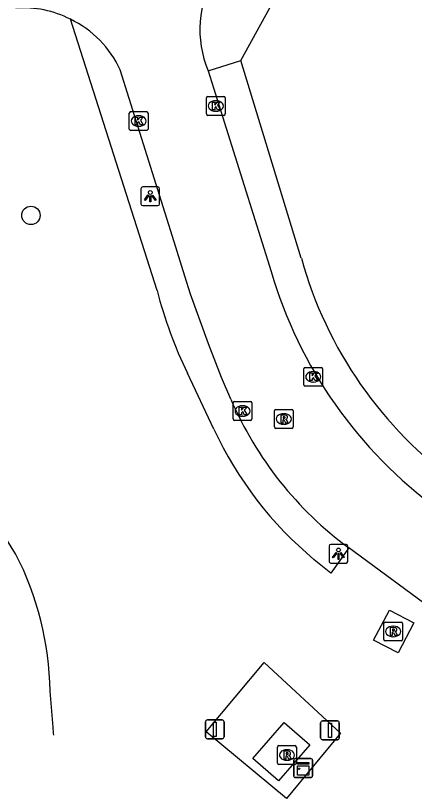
# Model space of a CAD drawing. Extents: x 163268 to 164360, y 381529 to 382285.
# Drawn here: x 163878.84 to 163900.07, y 381599.94 to 381641.5 of the extents above; entities that cross this region are included whole.
import ezdxf

# ---------------------------------------------------------------- set-up
doc = ezdxf.new("R2010")
doc.units = 0
for name, color, linetype in [('IMGEO_Afsluitpaal', 7, 'Continuous'), ('IMGEO_Boom', 7, 'Continuous'), ('IMGEO_Groenvoorziening', 7, 'Continuous'), ('IMGEO_Kast', 7, 'Continuous'), ('IMGEO_Kolk', 7, 'Continuous'), ('IMGEO_Lichtpunt', 7, 'Continuous'), ('IMGEO_Rijbaan_lokaal_open', 7, 'Continuous'), ('IMGEO_Rioolput', 7, 'Continuous'), ('IMGEO_Voetpad_gesloten', 7, 'Continuous'), ('IMGEO_Voetpad_halfverhard', 7, 'Continuous'), ('IMGEO_Voetpad_open', 7, 'Continuous')]:
    doc.layers.add(name, color=color, linetype=linetype)

msp = doc.modelspace()

# ---------------------------------------------------------------- linework, layer by layer
at = {"layer": 'IMGEO_Afsluitpaal'}
for p, q in [((163888.946, 381603.106), (163888.946, 381603.906)), ((163888.946, 381603.906), (163888.946, 381603.106)), ((163889.046, 381604.006), (163889.836, 381604.006)), ((163889.836, 381604.006), (163889.046, 381604.006)), ((163889.936, 381603.906), (163889.936, 381603.106)), ((163889.936, 381603.106), (163889.936, 381603.906)), ((163895.175, 381603.952), (163895.965, 381603.952)), ((163895.965, 381603.952), (163895.175, 381603.952)), ((163895.075, 381603.052), (163895.075, 381603.852)), ((163895.075, 381603.852), (163895.075, 381603.052)), ((163896.065, 381603.852), (163896.065, 381603.052)), ((163896.065, 381603.052), (163896.065, 381603.852)), ((163889.836, 381603.006), (163889.046, 381603.006)), ((163889.046, 381603.006), (163889.836, 381603.006)), ((163895.965, 381602.952), (163895.175, 381602.952)), ((163895.175, 381602.952), (163895.965, 381602.952))]:
    msp.add_line(p, q, dxfattribs=at)
for points in [[(163889.366, 381603.881), (163889.516, 381603.881), (163889.516, 381603.131), (163889.366, 381603.131), (163889.366, 381603.881)], [(163895.495, 381603.827), (163895.645, 381603.827), (163895.645, 381603.077), (163895.495, 381603.077), (163895.495, 381603.827)]]:
    msp.add_lwpolyline(points, dxfattribs=at)
for centre, start, end in [((163889.046, 381603.906), 90, 180), ((163889.046, 381603.906), 90, 180), ((163889.836, 381603.906), 0, 90), ((163889.836, 381603.906), 360, 90), ((163895.175, 381603.852), 90, 180), ((163895.175, 381603.852), 90, 180), ((163895.965, 381603.852), 0, 90), ((163895.965, 381603.852), 360, 90), ((163889.046, 381603.106), 180, 270), ((163889.046, 381603.106), 180, 270), ((163889.836, 381603.106), 270, 0), ((163889.836, 381603.106), 270, 0), ((163895.175, 381603.052), 180, 270), ((163895.175, 381603.052), 180, 270), ((163895.965, 381603.052), 270, 0), ((163895.965, 381603.052), 270, 0)]:
    msp.add_arc(centre, 0.1, start, end, dxfattribs=at)
at = {"layer": 'IMGEO_Boom'}
msp.add_circle((163879.65, 381630.868), 0.489, dxfattribs=at)
at = {"layer": 'IMGEO_Groenvoorziening'}
msp.add_lwpolyline([(163892.076, 381607.07), (163896.137, 381603.297), (163893.256, 381599.83), (163888.986, 381603.375), (163892.076, 381607.07)], dxfattribs=at)
at = {"layer": 'IMGEO_Kast'}
for p, q in [((163893.643, 381601.021), (163893.643, 381601.862)), ((163893.643, 381601.862), (163893.643, 381601.021)), ((163893.718, 381601.946), (163894.559, 381601.946)), ((163894.559, 381601.946), (163893.718, 381601.946)), ((163894.643, 381601.871), (163894.643, 381601.03)), ((163894.643, 381601.03), (163894.643, 381601.871)), ((163894.568, 381600.946), (163893.727, 381600.946)), ((163893.727, 381600.946), (163894.568, 381600.946))]:
    msp.add_line(p, q, dxfattribs=at)
for points in [[(163893.838, 381601.736), (163894.438, 381601.736), (163894.438, 381601.651), (163893.838, 381601.651), (163893.838, 381601.736)], [(163893.838, 381601.561), (163894.438, 381601.561), (163894.438, 381601.072), (163893.838, 381601.072), (163893.838, 381601.561)]]:
    msp.add_lwpolyline(points, dxfattribs=at)
msp.add_circle((163893.922, 381601.41), 0.0377, dxfattribs=at)
for centre, start, end in [((163893.721, 381601.868), 92.4484, 184.2845), ((163893.721, 381601.868), 92.4484, 184.2845), ((163894.565, 381601.868), 2.4484, 94.2845), ((163894.565, 381601.868), 2.4484, 94.2845), ((163893.721, 381601.024), 182.4484, 274.2845), ((163893.721, 381601.024), 182.4484, 274.2845), ((163894.565, 381601.024), 272.4484, 4.2845), ((163894.565, 381601.024), 272.4484, 4.2845)]:
    msp.add_arc(centre, 0.0779, start, end, dxfattribs=at)
at = {"layer": 'IMGEO_Kolk'}
for p, q in [((163889.071, 381637.194), (163889.923, 381637.194)), ((163888.996, 381636.268), (163888.996, 381637.12)), ((163889.484, 381636.974), (163889.509, 381636.974)), ((163889.997, 381637.12), (163889.997, 381636.268)), ((163884.887, 381635.467), (163884.887, 381636.319)), ((163884.962, 381636.393), (163885.814, 381636.393)), ((163885.888, 381636.319), (163885.888, 381635.467)), ((163889.507, 381636.414), (163889.482, 381636.414)), ((163885.375, 381636.173), (163885.4, 381636.173)), ((163889.923, 381636.194), (163889.071, 381636.194)), ((163885.398, 381635.613), (163885.373, 381635.613)), ((163885.814, 381635.393), (163884.962, 381635.393)), ((163894.18, 381621.852), (163894.18, 381622.704)), ((163894.255, 381622.778), (163895.107, 381622.778)), ((163895.181, 381622.704), (163895.181, 381621.852)), ((163894.668, 381622.558), (163894.693, 381622.558)), ((163895.107, 381621.778), (163894.255, 381621.778)), ((163894.691, 381621.998), (163894.666, 381621.998)), ((163890.492, 381620.957), (163891.344, 381620.957)), ((163890.417, 381620.031), (163890.417, 381620.883)), ((163890.905, 381620.737), (163890.93, 381620.737)), ((163891.418, 381620.883), (163891.418, 381620.031)), ((163890.928, 381620.177), (163890.903, 381620.177)), ((163891.344, 381619.957), (163890.492, 381619.957))]:
    msp.add_line(p, q, dxfattribs=at)
for points in [[(163889.071, 381637.194), (163889.923, 381637.194)], [(163888.996, 381636.268), (163888.996, 381637.12)], [(163889.317, 381636.894), (163889.44, 381636.894), (163889.44, 381636.743), (163889.57, 381636.894), (163889.734, 381636.894), (163889.588, 381636.743), (163889.741, 381636.494), (163889.589, 381636.494), (163889.504, 381636.658), (163889.44, 381636.591), (163889.44, 381636.494), (163889.317, 381636.494), (163889.317, 381636.894)], [(163889.997, 381637.12), (163889.997, 381636.268)], [(163884.887, 381635.467), (163884.887, 381636.319)], [(163884.962, 381636.393), (163885.814, 381636.393)], [(163885.888, 381636.319), (163885.888, 381635.467)], [(163885.208, 381636.093), (163885.331, 381636.093), (163885.331, 381635.942), (163885.461, 381636.093), (163885.625, 381636.093), (163885.479, 381635.942), (163885.632, 381635.693), (163885.48, 381635.693), (163885.395, 381635.857), (163885.331, 381635.79), (163885.331, 381635.693), (163885.208, 381635.693), (163885.208, 381636.093)], [(163889.923, 381636.194), (163889.071, 381636.194)], [(163885.814, 381635.393), (163884.962, 381635.393)], [(163894.18, 381621.852), (163894.18, 381622.704)], [(163894.255, 381622.778), (163895.107, 381622.778)], [(163895.181, 381622.704), (163895.181, 381621.852)], [(163894.501, 381622.478), (163894.624, 381622.478), (163894.624, 381622.327), (163894.754, 381622.478), (163894.918, 381622.478), (163894.772, 381622.327), (163894.925, 381622.078), (163894.773, 381622.078), (163894.688, 381622.242), (163894.624, 381622.175), (163894.624, 381622.078), (163894.501, 381622.078), (163894.501, 381622.478)], [(163895.107, 381621.778), (163894.255, 381621.778)], [(163890.492, 381620.957), (163891.344, 381620.957)], [(163890.417, 381620.031), (163890.417, 381620.883)], [(163890.738, 381620.657), (163890.861, 381620.657), (163890.861, 381620.506), (163890.991, 381620.657), (163891.155, 381620.657), (163891.009, 381620.506), (163891.162, 381620.257), (163891.01, 381620.257), (163890.925, 381620.421), (163890.861, 381620.354), (163890.861, 381620.257), (163890.738, 381620.257), (163890.738, 381620.657)], [(163891.418, 381620.883), (163891.418, 381620.031)], [(163891.344, 381619.957), (163890.492, 381619.957)]]:
    msp.add_lwpolyline(points, dxfattribs=at)
for centre, start, end in [((163889.073, 381637.118), 91.552, 178.448), ((163889.073, 381637.118), 91.552, 178.448), ((163889.921, 381637.118), 1.552, 88.448), ((163889.921, 381637.118), 1.552, 88.448), ((163884.964, 381636.317), 91.552, 178.448), ((163884.964, 381636.317), 91.552, 178.448), ((163885.812, 381636.317), 1.552, 88.448), ((163885.812, 381636.317), 1.552, 88.448), ((163889.073, 381636.27), 181.552, 268.448), ((163889.073, 381636.27), 181.552, 268.448), ((163889.921, 381636.27), 271.552, 358.448), ((163889.921, 381636.27), 271.552, 358.448), ((163884.964, 381635.469), 181.552, 268.448), ((163884.964, 381635.469), 181.552, 268.448), ((163885.812, 381635.469), 271.552, 358.448), ((163885.812, 381635.469), 271.552, 358.448), ((163894.257, 381622.702), 91.552, 178.448), ((163894.257, 381622.702), 91.552, 178.448), ((163895.105, 381622.702), 1.552, 88.448), ((163895.105, 381622.702), 1.552, 88.448), ((163894.257, 381621.854), 181.552, 268.448), ((163894.257, 381621.854), 181.552, 268.448), ((163895.105, 381621.854), 271.552, 358.448), ((163895.105, 381621.854), 271.552, 358.448), ((163890.494, 381620.881), 91.552, 178.448), ((163890.494, 381620.881), 91.552, 178.448), ((163891.342, 381620.881), 1.552, 88.448), ((163891.342, 381620.881), 1.552, 88.448), ((163890.494, 381620.033), 181.552, 268.448), ((163890.494, 381620.033), 181.552, 268.448), ((163891.342, 381620.033), 271.552, 358.448), ((163891.342, 381620.033), 271.552, 358.448)]:
    msp.add_arc(centre, 0.0765, start, end, dxfattribs=at)
for centre, major_axis, ratio, start_param, end_param in [((163889.483, 381636.694), (-0.387, 0.002), 0.722429, 4.712389, 7.853982), ((163889.508, 381636.694), (-0.39, 0.002), 0.717154, 1.570796, 4.712389), ((163885.374, 381635.893), (-0.387, 0.002), 0.722429, 4.712389, 7.853982), ((163885.399, 381635.893), (-0.39, 0.002), 0.717154, 1.570796, 4.712389), ((163894.667, 381622.278), (-0.387, 0.002), 0.722429, 4.712389, 7.853982), ((163894.692, 381622.278), (-0.39, 0.002), 0.717154, 1.570796, 4.712389), ((163890.904, 381620.457), (-0.387, 0.002), 0.722429, 4.712389, 7.853982), ((163890.929, 381620.457), (-0.39, 0.002), 0.717154, 1.570796, 4.712389)]:
    msp.add_ellipse(centre, major_axis=major_axis, ratio=ratio, start_param=start_param, end_param=end_param, dxfattribs=at)
at = {"layer": 'IMGEO_Lichtpunt'}
for p, q in [((163885.508, 381632.29), (163885.508, 381631.483)), ((163885.508, 381632.29), (163885.508, 381631.483)), ((163886.41, 381632.385), (163885.602, 381632.385)), ((163886.41, 381632.385), (163885.602, 381632.385)), ((163886.504, 381631.483), (163886.504, 381632.29)), ((163886.504, 381631.483), (163886.504, 381632.29)), ((163885.602, 381631.389), (163886.41, 381631.389)), ((163885.602, 381631.389), (163886.41, 381631.389)), ((163895.525, 381613.257), (163895.525, 381612.45)), ((163895.525, 381613.257), (163895.525, 381612.45)), ((163896.427, 381613.352), (163895.619, 381613.352)), ((163896.427, 381613.352), (163895.619, 381613.352)), ((163896.521, 381612.45), (163896.521, 381613.257)), ((163896.521, 381612.45), (163896.521, 381613.257)), ((163895.619, 381612.356), (163896.427, 381612.356)), ((163895.619, 381612.356), (163896.427, 381612.356))]:
    msp.add_line(p, q, dxfattribs=at)
for points in [[(163885.882, 381631.954), (163885.921, 381631.926), (163885.733, 381631.664), (163885.695, 381631.691), (163885.882, 381631.954)], [(163885.984, 381631.906), (163886.031, 381631.906), (163886.031, 381631.584), (163885.984, 381631.584), (163885.984, 381631.906)], [(163886.094, 381631.926), (163886.132, 381631.953), (163886.319, 381631.691), (163886.28, 381631.663), (163886.094, 381631.926)], [(163895.899, 381612.921), (163895.938, 381612.893), (163895.75, 381612.631), (163895.712, 381612.658), (163895.899, 381612.921)], [(163896.001, 381612.873), (163896.048, 381612.873), (163896.048, 381612.551), (163896.001, 381612.551), (163896.001, 381612.873)], [(163896.111, 381612.893), (163896.149, 381612.92), (163896.336, 381612.658), (163896.297, 381612.63), (163896.111, 381612.893)]]:
    msp.add_lwpolyline(points, dxfattribs=at)
for centre in [(163886.007, 381632.088), (163896.024, 381613.055)]:
    msp.add_circle(centre, 0.0994, dxfattribs=at)
for centre, start, end in [((163885.602, 381632.29), 90, 180), ((163885.602, 381632.29), 90, 180), ((163886.41, 381632.29), 0, 90), ((163886.41, 381632.29), 0, 90), ((163885.602, 381631.483), 180, 270), ((163885.602, 381631.483), 180, 270), ((163886.41, 381631.483), 270, 0), ((163886.41, 381631.483), 270, 360), ((163895.619, 381613.257), 90, 180), ((163895.619, 381613.257), 90, 180), ((163896.427, 381613.257), 0, 90), ((163896.427, 381613.257), 0, 90), ((163895.619, 381612.45), 180, 270), ((163895.619, 381612.45), 180, 270), ((163896.427, 381612.45), 270, 0), ((163896.427, 381612.45), 270, 360)]:
    msp.add_arc(centre, 0.0946, start, end, dxfattribs=at)
at = {"layer": 'IMGEO_Rijbaan_lokaal_open'}
for points in [[(163890.296, 381621.081), (163889.804, 381622.236), (163889.099, 381624.023), (163888.155, 381626.675), (163887.844, 381627.631), (163887.285, 381629.461), (163884.411, 381638.615)], [(163889.087, 381638.571), (163892.437, 381627.874)], [(163942.932, 381579.031), (163896.574, 381613.166)]]:
    msp.add_lwpolyline(points, dxfattribs=at)
for centre, radius, start, end in [((163894.265, 381640.748), 5.617, 148.2815, 202.8015), ((163879.239, 381636.405), 5.512, 62.8488, 93.9921), ((163879.33, 381636.261), 5.6, 24.8593, 64.3483), ((163915.636, 381634.719), 24.188, 196.439, 233.7567), ((163908.023, 381628.695), 19.293, 203.2427, 233.5986)]:
    msp.add_arc(centre, radius, start, end, dxfattribs=at)
at = {"layer": 'IMGEO_Rioolput'}
for p, q in [((163892.689, 381620.531), (163893.541, 381620.531)), ((163892.614, 381619.605), (163892.614, 381620.457)), ((163893.102, 381620.311), (163893.127, 381620.311)), ((163893.615, 381620.457), (163893.615, 381619.605)), ((163893.125, 381619.751), (163893.1, 381619.751)), ((163893.541, 381619.531), (163892.689, 381619.531)), ((163898.436, 381608.294), (163898.436, 381609.146)), ((163898.511, 381609.22), (163899.363, 381609.22)), ((163898.924, 381609), (163898.949, 381609)), ((163899.437, 381609.146), (163899.437, 381608.294)), ((163899.363, 381608.22), (163898.511, 381608.22)), ((163898.947, 381608.44), (163898.922, 381608.44)), ((163892.856, 381602.64), (163893.708, 381602.64)), ((163892.781, 381601.714), (163892.781, 381602.566)), ((163893.269, 381602.42), (163893.294, 381602.42)), ((163893.782, 381602.566), (163893.782, 381601.714)), ((163893.292, 381601.86), (163893.267, 381601.86)), ((163893.708, 381601.64), (163892.856, 381601.64))]:
    msp.add_line(p, q, dxfattribs=at)
for points in [[(163892.689, 381620.531), (163893.541, 381620.531)], [(163892.614, 381619.605), (163892.614, 381620.457)], [(163893.203, 381620.229), (163892.951, 381620.231), (163892.951, 381619.831)], [(163893.129, 381620.15), (163893.075, 381620.15), (163893.075, 381620.069)], [(163893.615, 381620.457), (163893.615, 381619.605)], [(163892.951, 381619.831), (163893.075, 381619.831), (163893.075, 381619.993), (163893.086, 381619.993)], [(163893.075, 381620.069), (163893.127, 381620.069)], [(163893.133, 381619.964), (163893.204, 381619.831), (163893.344, 381619.831), (163893.279, 381619.957)], [(163893.541, 381619.531), (163892.689, 381619.531)], [(163898.436, 381608.294), (163898.436, 381609.146)], [(163898.511, 381609.22), (163899.363, 381609.22)], [(163899.025, 381608.918), (163898.773, 381608.92), (163898.773, 381608.52)], [(163899.437, 381609.146), (163899.437, 381608.294)], [(163898.773, 381608.52), (163898.897, 381608.52), (163898.897, 381608.682), (163898.908, 381608.682)], [(163898.951, 381608.839), (163898.897, 381608.839), (163898.897, 381608.758)], [(163898.897, 381608.758), (163898.949, 381608.758)], [(163898.955, 381608.653), (163899.026, 381608.52), (163899.166, 381608.52), (163899.101, 381608.646)], [(163899.363, 381608.22), (163898.511, 381608.22)], [(163892.856, 381602.64), (163893.708, 381602.64)], [(163892.781, 381601.714), (163892.781, 381602.566)], [(163893.37, 381602.338), (163893.118, 381602.34), (163893.118, 381601.94)], [(163893.296, 381602.259), (163893.242, 381602.259), (163893.242, 381602.178)], [(163893.782, 381602.566), (163893.782, 381601.714)], [(163893.118, 381601.94), (163893.242, 381601.94), (163893.242, 381602.102), (163893.253, 381602.102)], [(163893.242, 381602.178), (163893.294, 381602.178)], [(163893.3, 381602.073), (163893.371, 381601.94), (163893.511, 381601.94), (163893.446, 381602.066)], [(163893.708, 381601.64), (163892.856, 381601.64)]]:
    msp.add_lwpolyline(points, dxfattribs=at)
for centre, radius, start, end in [((163892.691, 381620.455), 0.0765, 91.552, 178.448), ((163892.691, 381620.455), 0.0765, 91.552, 178.448), ((163893.539, 381620.455), 0.0765, 1.552, 88.448), ((163893.539, 381620.455), 0.0765, 1.552, 88.448), ((163893.135, 381620.054), 0.0964, 77.0061, 93.1865), ((163893.149, 381620.111), 0.0378, 276.6634, 79.6772), ((163893.202, 381620.119), 0.109, 350.3612, 89.416), ((163893.2, 381620.119), 0.112, 277.5842, 350.9817), ((163893.085, 381619.94), 0.0533, 26.0293, 88.6989), ((163893.111, 381620.258), 0.19, 274.7715, 282.9687), ((163893.184, 381619.904), 0.108, 29.5134, 73.7905), ((163892.691, 381619.607), 0.0765, 181.552, 268.448), ((163892.691, 381619.607), 0.0765, 181.552, 268.448), ((163893.539, 381619.607), 0.0765, 271.552, 358.448), ((163893.539, 381619.607), 0.0765, 271.552, 358.448), ((163898.513, 381609.144), 0.0765, 91.552, 178.448), ((163898.513, 381609.144), 0.0765, 91.552, 178.448), ((163899.024, 381608.808), 0.109, 350.3612, 89.416), ((163899.361, 381609.144), 0.0765, 1.552, 88.448), ((163899.361, 381609.144), 0.0765, 1.552, 88.448), ((163898.907, 381608.629), 0.0533, 26.0293, 88.6989), ((163898.933, 381608.947), 0.19, 274.7715, 282.9687), ((163898.957, 381608.743), 0.0964, 77.0061, 93.1865), ((163898.971, 381608.8), 0.0378, 276.6634, 79.6772), ((163899.022, 381608.808), 0.112, 277.5842, 350.9817), ((163899.006, 381608.593), 0.108, 29.5134, 73.7905), ((163898.513, 381608.296), 0.0765, 181.552, 268.448), ((163898.513, 381608.296), 0.0765, 181.552, 268.448), ((163899.361, 381608.296), 0.0765, 271.552, 358.448), ((163899.361, 381608.296), 0.0765, 271.552, 358.448), ((163892.858, 381602.564), 0.0765, 91.552, 178.448), ((163892.858, 381602.564), 0.0765, 91.552, 178.448), ((163893.706, 381602.564), 0.0765, 1.552, 88.448), ((163893.706, 381602.564), 0.0765, 1.552, 88.448), ((163893.302, 381602.163), 0.0964, 77.0061, 93.1865), ((163893.316, 381602.22), 0.0378, 276.6634, 79.6772), ((163893.369, 381602.228), 0.109, 350.3612, 89.416), ((163893.252, 381602.049), 0.0533, 26.0293, 88.6989), ((163893.278, 381602.367), 0.19, 274.7715, 282.9687), ((163893.367, 381602.228), 0.112, 277.5842, 350.9817), ((163893.351, 381602.013), 0.108, 29.5134, 73.7905), ((163892.858, 381601.716), 0.0765, 181.552, 268.448), ((163892.858, 381601.716), 0.0765, 181.552, 268.448), ((163893.706, 381601.716), 0.0765, 271.552, 358.448), ((163893.706, 381601.716), 0.0765, 271.552, 358.448)]:
    msp.add_arc(centre, radius, start, end, dxfattribs=at)
for centre, major_axis, ratio, start_param, end_param in [((163893.101, 381620.031), (-0.387, 0.002), 0.722429, 4.712389, 7.853982), ((163893.126, 381620.031), (-0.39, 0.002), 0.717154, 1.570796, 4.712389), ((163898.923, 381608.72), (-0.387, 0.002), 0.722429, 4.712389, 7.853982), ((163898.948, 381608.72), (-0.39, 0.002), 0.717154, 1.570796, 4.712389), ((163893.268, 381602.14), (-0.387, 0.002), 0.722429, 4.712389, 7.853982), ((163893.293, 381602.14), (-0.39, 0.002), 0.717154, 1.570796, 4.712389)]:
    msp.add_ellipse(centre, major_axis=major_axis, ratio=ratio, start_param=start_param, end_param=end_param, dxfattribs=at)
at = {"layer": 'IMGEO_Voetpad_gesloten'}
for points in [[(163897.895, 381608.26), (163898.733, 381609.858), (163900.035, 381609.174), (163899.197, 381607.577), (163897.895, 381608.26)], [(163892.832, 381600.763), (163891.464, 381601.951), (163893.127, 381603.867), (163894.495, 381602.679), (163892.832, 381600.763)]]:
    msp.add_lwpolyline(points, dxfattribs=at)
at = {"layer": 'IMGEO_Voetpad_halfverhard'}
for points in [[(163886.366, 381626.873), (163881.754, 381641.309)], [(163894.047, 381628.59), (163890.818, 381639.108)], [(163878.838, 381612.852), (163869.877, 381627.321)], [(163889.388, 381619.484), (163887.983, 381622.468)], [(163896.574, 381613.166), (163895.626, 381611.826), (163894.739, 381612.536)], [(163880.832, 381603.628), (163880.672, 381605.544)]]:
    msp.add_lwpolyline(points, dxfattribs=at)
for centre, radius, start, end in [((163915.352, 381634.502), 22.11, 195.5092, 234.154), ((163909.681, 381632.932), 24.089, 194.5681, 205.7465), ((163907.686, 381628.042), 20.201, 205.065, 230.1384), ((163864.183, 381605.29), 16.491, 0.8823, 27.2935), ((163809.254, 381597.984), 71.801, 4.15853, 4.50816)]:
    msp.add_arc(centre, radius, start, end, dxfattribs=at)
at = {"layer": 'IMGEO_Voetpad_open'}
for points in [[(163890.818, 381639.108), (163892.952, 381643.003), (163905.312, 381647.362), (163905.281, 381647.443)], [(163889.087, 381638.571), (163890.818, 381639.108)]]:
    msp.add_lwpolyline(points, dxfattribs=at)

doc.saveas('drawing.dxf')
